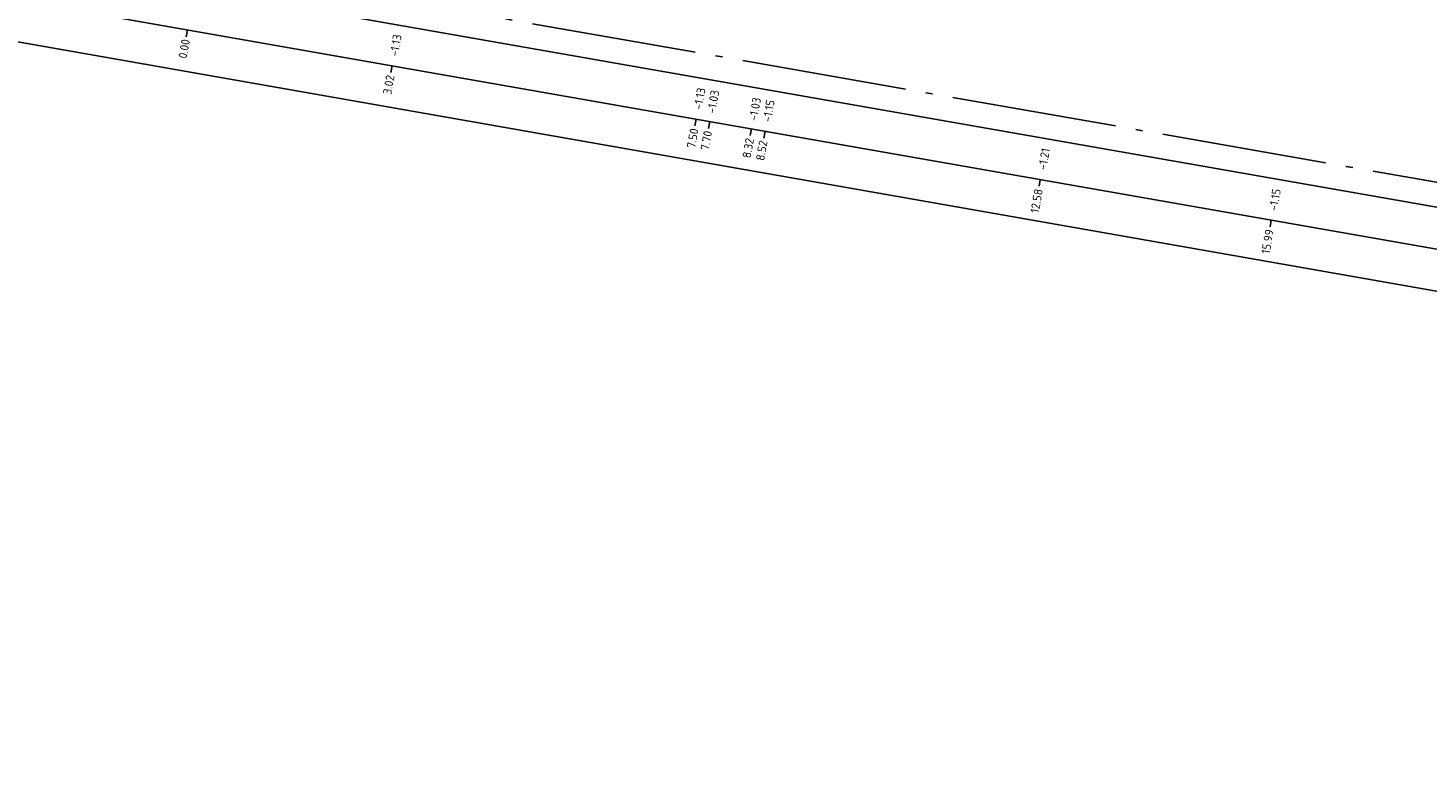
# Model space of a CAD drawing. Header units: metres. Extents: x 2514 to 227642, y 1683 to 852646.
# Tile 392 of 462: x 114366 to 114387, y 426070 to 426081. Entities that reach past the tile are written whole.
import ezdxf
from ezdxf.enums import TextEntityAlignment as Align

# ---------------------------------------------------------------- set-up
doc = ezdxf.new("R2010")
doc.units = ezdxf.units.M
doc.linetypes.add('AL-NAP_LIJN', pattern=[15.25, 12, -1.5, 0.25, -1.5])
for name, color, linetype, lineweight in [('N-WE-GW-GROND_GRIND-AD-50', 7, 'Continuous', 18), ('X-XX-AL-NAP-GD', 7, 'AL-NAP_LIJN', 25), ('X-XX-AL-PROFIELBALK-G', 7, 'Continuous', 25), ('X-XX-AL-PROFIELBALK-T25', 7, 'Continuous', 25)]:
    doc.layers.add(name, color=color, linetype=linetype, lineweight=lineweight)
doc.styles.add('NLCS-ISO-M50-T25', font='NLCS-ISO.ttf', dxfattribs={"height": 0.125})
pattern_1 = [(350.013562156, (0, 0), (0.23165277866, 0.16228675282), [0.025, -0.175]), (80.013562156, (0, 0), (-0.16228675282, 0.23165277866), [0.025, -0.175]), (125.013562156, (0.02462, -0.00434), (-0.196969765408, 0.03468301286), [0.03535534, -0.24748738]), (350.013562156, (0.04413, 0.10646), (0.23165277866, 0.16228675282), [0.025, -0.175]), (35.013562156, (0.05427, 0.09198), (0.03468301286, 0.196969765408), [0.01767766, -0.26516504]), (125.013562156, (0.05427, 0.09198), (-0.196969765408, 0.03468301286), [0.01767766, -0.26516504]), (350.013562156, (0.12666, 0.1427), (0.23165277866, 0.16228675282), [0.03535534, -0.16464466]), (35.013562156, (0.12666, 0.1427), (0.03468301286, 0.196969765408), [0.025, -0.25784272]), (125.013562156, (0.16148, 0.13657), (-0.196969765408, 0.03468301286), [0.025, -0.25784272]), (80.013562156, (0.14409, 0.0254), (-0.16228675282, 0.23165277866), [0.025, -0.175]), (35.013562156, (0.14409, 0.0254), (0.03468301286, 0.196969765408), [0.01767766, -0.26516504]), (125.013562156, (0.15857, 0.03554), (-0.196969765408, 0.03468301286), [0.01767766, -0.26516504]), (350.013562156, (0.0333, 0.0449), (0.23165277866, 0.16228675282), [0.0125, -0.1675]), (350.013562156, (0.1897, 0.06814), (0.23165277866, 0.16228675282), [0.0125, -0.1675]), (80.013562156, (0.13247, 0.1036), (-0.16228675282, 0.23165277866), [0.0125, -0.1675]), (125.013562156, (0.13758, -0.01153), (-0.196969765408, 0.03468301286), [0.01767766, -0.26516504]), (125.013562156, (0.07525, 0.13906), (-0.196969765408, 0.03468301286), [0.01767766, -0.26516504]), (35.013562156, (0.10371, 0.04837), (0.03468301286, 0.196969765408), [0.01767766, -0.26516504]), (80.013562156, (0.07204, 0.0127), (-0.16228675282, 0.23165277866), [0.003125, -0.196875]), (80.013562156, (0.0959, 0.09417), (-0.16228675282, 0.23165277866), [0.003125, -0.196875]), (80.013562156, (0.1942, 0.11177), (-0.16228675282, 0.23165277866), [0.003125, -0.196875]), (80.013562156, (0.17885, 0.00658), (-0.16228675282, 0.23165277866), [0.003125, -0.196875])]

msp = doc.modelspace()

# ---------------------------------------------------------------- hatches: boundary and pattern name
at = {"layer": 'N-WE-GW-GROND_GRIND-AD-50', "ltscale": 0.1}
h = msp.add_hatch(dxfattribs=at)
h.set_pattern_fill('AVH-FUNDERING_02-SO', color=1, scale=0.2, pattern_type=2)
h.set_pattern_definition(pattern_1)
edge = h.paths.add_edge_path()
edge.add_arc((114358.32, 425960.504), 148.142, 78.89018, 81.20991)
edge.add_line((114380.959, 426106.905), (114380.907, 426106.61))
edge.add_line((114380.907, 426106.61), (114380.91, 426106.609))
edge.add_arc((99057.922, 338742.202), 88697.991, 80.04811254, 80.05198272, ccw=False)
edge.add_line((114386.811, 426105.574), (114386.814, 426105.573))
edge.add_line((114386.814, 426105.573), (114386.866, 426105.869))
h = msp.add_hatch(dxfattribs=at)
h.set_pattern_fill('AVH-FUNDERING_02-SO', color=1, scale=0.2, pattern_type=2)
h.set_pattern_definition(pattern_1)
edge = h.paths.add_edge_path()
edge.add_arc((114336.82, 425950.127), 149.551, 78.89937, 81.19785, ccw=False)
edge.add_line((114365.614, 426096.88), (114365.562, 426096.584))
edge.add_line((114365.562, 426096.584), (114365.559, 426096.584))
edge.add_arc((99024.874, 338678.941), 88753.484, 80.04666692, 80.05053573)
edge.add_line((114359.656, 426097.62), (114359.653, 426097.621))
edge.add_line((114359.653, 426097.621), (114359.705, 426097.916))

# ---------------------------------------------------------------- linework, layer by layer
at = {"layer": 'X-XX-AL-NAP-GD', "ltscale": 0.2, "flags": 128}
msp.add_lwpolyline([(114394.487, 426077.317), (114347.209, 426085.611)], dxfattribs=at)
at = {"layer": 'X-XX-AL-PROFIELBALK-G', "ltscale": 0.05}
for p, q in [((114347.148, 426085.261), (114394.426, 426076.967)), ((114347.044, 426084.67), (114394.322, 426076.376)), ((114346.941, 426084.079), (114394.219, 426075.785))]:
    msp.add_line(p, q, dxfattribs=at)
at = {"layer": 'X-XX-AL-PROFIELBALK-G'}
for p, q in [((114368.77, 426080.757), (114368.787, 426080.855)), ((114371.743, 426080.235), (114371.76, 426080.334)), ((114376.16, 426079.46), (114376.178, 426079.559)), ((114376.359, 426079.425), (114376.377, 426079.524)), ((114376.966, 426079.319), (114376.984, 426079.417)), ((114377.164, 426079.284), (114377.181, 426079.383)), ((114381.164, 426078.583), (114381.181, 426078.681)), ((114384.52, 426077.994), (114384.538, 426078.092))]:
    msp.add_line(p, q, dxfattribs=at)

# ---------------------------------------------------------------- texts
at = {"layer": 'X-XX-AL-PROFIELBALK-T25', "style": 'NLCS-ISO-M50-T25'}
for s, p in [('-1.13', (114371.84, 426080.789)), ('0.00', (114368.763, 426080.719)), ('3.02', (114371.736, 426080.198)), ('-1.13', (114376.257, 426080.014)), ('-1.03', (114376.456, 426079.979)), ('-1.03', (114377.063, 426079.872)), ('-1.15', (114377.261, 426079.838)), ('7.50', (114376.154, 426079.423)), ('7.70', (114376.353, 426079.388)), ('8.32', (114376.96, 426079.281)), ('8.52', (114377.157, 426079.247)), ('-1.21', (114381.261, 426079.136)), ('12.58', (114381.158, 426078.545)), ('-1.15', (114384.617, 426078.547)), ('15.99', (114384.514, 426077.956))]:
    msp.add_text(s, height=0.125, rotation=80.05, dxfattribs=at).set_placement(p, align=Align.MIDDLE_RIGHT)

doc.saveas('drawing.dxf')
